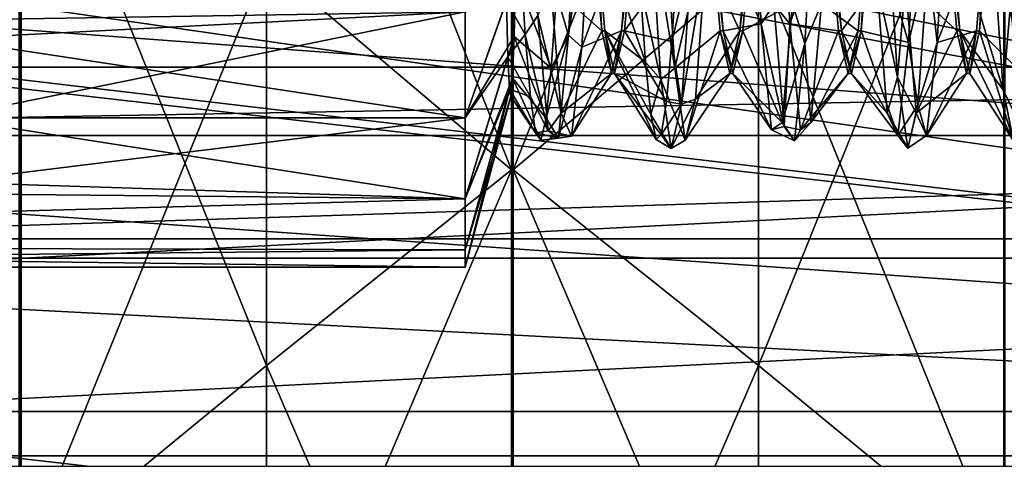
# Model space of a CAD drawing. Header units: millimetres. Extents: x -125 to 171, y -35 to 1363.
# Tile 237 of 656: x 138.39 to 148.79, y -7.43 to -2.78. Entities that reach past the tile are written whole.
import ezdxf

# ---------------------------------------------------------------- set-up
doc = ezdxf.new("R2010")
doc.units = ezdxf.units.MM
doc.header["$LTSCALE"] = 65.185185
for name, color, linetype in [('1009', 7, 'CONTINUOUS'), ('1010', 7, 'CONTINUOUS'), ('1011', 7, 'CONTINUOUS'), ('729', 7, 'CONTINUOUS'), ('730', 7, 'CONTINUOUS'), ('734', 7, 'CONTINUOUS'), ('736', 7, 'CONTINUOUS'), ('737', 7, 'CONTINUOUS'), ('739', 7, 'CONTINUOUS'), ('740', 7, 'CONTINUOUS'), ('752', 7, 'CONTINUOUS'), ('753', 7, 'CONTINUOUS'), ('769', 7, 'CONTINUOUS'), ('773', 7, 'CONTINUOUS'), ('774', 7, 'CONTINUOUS'), ('775', 7, 'CONTINUOUS'), ('776', 7, 'CONTINUOUS'), ('777', 7, 'CONTINUOUS'), ('778', 7, 'CONTINUOUS'), ('830', 7, 'CONTINUOUS'), ('831', 7, 'CONTINUOUS'), ('837', 7, 'CONTINUOUS'), ('838', 7, 'CONTINUOUS'), ('910', 7, 'CONTINUOUS'), ('917', 7, 'CONTINUOUS'), ('926', 7, 'CONTINUOUS'), ('933', 7, 'CONTINUOUS')]:
    doc.layers.add(name, color=color, linetype=linetype)

msp = doc.modelspace()

# ---------------------------------------------------------------- linework, layer by layer
at = {"layer": '1009', "linetype": 'CONTINUOUS'}
for points in [[(145.792, -2.901, 1.675), (145.688, -1.675, 2.901), (145.825, -2.901, 1.675), (145.792, -2.901, 1.675)], [(145.688, -1.675, 2.901), (145.721, -1.675, 2.901), (145.825, -2.901, 1.675), (145.688, -1.675, 2.901)], [(146.104, -1.675, -2.901), (146, -2.901, -1.675), (146.137, -1.675, -2.901), (146.104, -1.675, -2.901)], [(146, -2.901, -1.675), (146.033, -2.901, -1.675), (146.137, -1.675, -2.901), (146, -2.901, -1.675)], [(145.896, -3.35, 0), (145.792, -2.901, 1.675), (145.929, -3.35, 0), (145.896, -3.35, 0)], [(145.792, -2.901, 1.675), (145.825, -2.901, 1.675), (145.929, -3.35, 0), (145.792, -2.901, 1.675)], [(146, -2.901, -1.675), (145.896, -3.35, 0), (146.033, -2.901, -1.675), (146, -2.901, -1.675)], [(145.896, -3.35, 0), (145.929, -3.35, 0), (146.033, -2.901, -1.675), (145.896, -3.35, 0)]]:
    msp.add_3dface(points, dxfattribs=at)
at = {"layer": '1010', "linetype": 'CONTINUOUS'}
for points in [[(146.971, -1.675, 2.901), (147.075, -2.901, 1.675), (146.938, -1.675, 2.901), (146.971, -1.675, 2.901)], [(147.075, -2.901, 1.675), (147.042, -2.901, 1.675), (146.938, -1.675, 2.901), (147.075, -2.901, 1.675)], [(147.283, -2.901, -1.675), (147.354, -1.675, -2.901), (147.25, -2.901, -1.675), (147.283, -2.901, -1.675)], [(147.283, -2.901, -1.675), (147.387, -1.675, -2.901), (147.354, -1.675, -2.901), (147.283, -2.901, -1.675)], [(147.075, -2.901, 1.675), (147.179, -3.35, 0), (147.042, -2.901, 1.675), (147.075, -2.901, 1.675)], [(147.179, -3.35, 0), (147.146, -3.35, 0), (147.042, -2.901, 1.675), (147.179, -3.35, 0)], [(147.179, -3.35, 0), (147.283, -2.901, -1.675), (147.146, -3.35, 0), (147.179, -3.35, 0)], [(147.283, -2.901, -1.675), (147.25, -2.901, -1.675), (147.146, -3.35, 0), (147.283, -2.901, -1.675)]]:
    msp.add_3dface(points, dxfattribs=at)
at = {"layer": '1011', "linetype": 'CONTINUOUS'}
for points in [[(148.221, -1.675, 2.901), (148.325, -2.901, 1.675), (148.188, -1.675, 2.901), (148.221, -1.675, 2.901)], [(148.325, -2.901, 1.675), (148.292, -2.901, 1.675), (148.188, -1.675, 2.901), (148.325, -2.901, 1.675)], [(148.533, -2.901, -1.675), (148.604, -1.675, -2.901), (148.5, -2.901, -1.675), (148.533, -2.901, -1.675)], [(148.533, -2.901, -1.675), (148.637, -1.675, -2.901), (148.604, -1.675, -2.901), (148.533, -2.901, -1.675)], [(148.325, -2.901, 1.675), (148.396, -3.35, 0), (148.292, -2.901, 1.675), (148.325, -2.901, 1.675)], [(148.325, -2.901, 1.675), (148.429, -3.35, 0), (148.396, -3.35, 0), (148.325, -2.901, 1.675)], [(148.429, -3.35, 0), (148.5, -2.901, -1.675), (148.396, -3.35, 0), (148.429, -3.35, 0)], [(148.429, -3.35, 0), (148.533, -2.901, -1.675), (148.5, -2.901, -1.675), (148.429, -3.35, 0)]]:
    msp.add_3dface(points, dxfattribs=at)
at = {"layer": '729', "linetype": 'CONTINUOUS'}
for points in [[(168.1, 0, 20.25), (168.1, -6.926, 19.029), (134.2, 0, 20.25), (168.1, 0, 20.25)], [(134.2, 0, 20.25), (168.1, -6.926, 19.029), (134.256, -0.5, 20.244), (134.2, 0, 20.25)], [(134.256, -0.5, 20.244), (168.1, -6.926, 19.029), (133.509, -1.923, 20.158), (134.256, -0.5, 20.244)], [(133.509, -1.923, 20.158), (168.1, -6.926, 19.029), (132.1, -2.671, 20.073), (133.509, -1.923, 20.158)], [(168.1, -6.926, 19.029), (119.6, -3.516, 19.942), (131.1, -2.671, 20.073), (168.1, -6.926, 19.029)], [(168.1, -6.926, 19.029), (131.1, -2.671, 20.073), (132.1, -2.671, 20.073), (168.1, -6.926, 19.029)], [(119.6, -3.516, 19.942), (168.1, -6.926, 19.029), (119.6, -6.926, 19.029), (119.6, -3.516, 19.942)], [(168.1, -6.926, 19.029), (168.1, -13.016, 15.512), (119.6, -10.125, 17.537), (168.1, -6.926, 19.029)], [(119.6, -6.926, 19.029), (168.1, -6.926, 19.029), (119.6, -10.125, 17.537), (119.6, -6.926, 19.029)]]:
    msp.add_3dface(points, dxfattribs=at)
at = {"layer": '730', "linetype": 'CONTINUOUS'}
for points in [[(168.1, -3.282, 9.71), (168.1, 0, 10.25), (127.6, -3.282, 9.71), (168.1, -3.282, 9.71)], [(127.6, -3.282, 9.71), (168.1, 0, 10.25), (131.6, -2.532, 9.932), (127.6, -3.282, 9.71)]]:
    msp.add_3dface(points, dxfattribs=at)
at = {"layer": '734', "linetype": 'CONTINUOUS'}
for points in [[(168.1, 3.784, -19.893), (126.043, 0, -20.25), (168.1, -3.784, -19.893), (168.1, 3.784, -19.893)], [(126.043, 0, -20.25), (125.625, -5.959, -19.353), (168.1, -3.784, -19.893), (126.043, 0, -20.25)], [(168.1, -3.784, -19.893), (125.625, -5.959, -19.353), (168.1, -10.823, -17.115), (168.1, -3.784, -19.893)], [(125.625, -5.959, -19.353), (124.372, -11.499, -16.668), (168.1, -10.823, -17.115), (125.625, -5.959, -19.353)]]:
    msp.add_3dface(points, dxfattribs=at)
at = {"layer": '736', "linetype": 'CONTINUOUS'}
for points in [[(125.1, -1.048, -5.297), (125.1, -2.985, -4.5), (143.1, -1.398, -5.216), (125.1, -1.048, -5.297)], [(143.1, -1.398, -5.216), (125.1, -2.985, -4.5), (143.1, -2.7, -4.677), (143.1, -1.398, -5.216)], [(125.1, -2.985, -4.5), (137.6, -2.985, -4.5), (143.1, -2.7, -4.677), (125.1, -2.985, -4.5)], [(137.6, -2.985, -4.5), (137.6, -3.818, -3.818), (143.1, -2.7, -4.677), (137.6, -2.985, -4.5)], [(143.1, -2.7, -4.677), (137.6, -3.818, -3.818), (143.1, -3.818, -3.818), (143.1, -2.7, -4.677)], [(137.6, -3.818, -3.818), (137.6, -4.5, -2.985), (143.1, -3.818, -3.818), (137.6, -3.818, -3.818)], [(143.1, -3.818, -3.818), (137.6, -4.5, -2.985), (143.1, -4.677, -2.7), (143.1, -3.818, -3.818)], [(137.6, -4.5, -2.985), (125.1, -5.17, -1.559), (143.1, -4.677, -2.7), (137.6, -4.5, -2.985)], [(143.1, -4.677, -2.7), (125.1, -5.17, -1.559), (143.1, -5.216, -1.398), (143.1, -4.677, -2.7)], [(125.1, -5.17, -1.559), (125.1, -5.4), (143.1, -5.216, -1.398), (125.1, -5.17, -1.559)], [(143.1, -5.216, -1.398), (125.1, -5.4), (143.1, -5.4), (143.1, -5.216, -1.398)]]:
    msp.add_3dface(points, dxfattribs=at)
at = {"layer": '737', "linetype": 'CONTINUOUS'}
for points in [[(143.1, -2.7, -4.677), (143.1, -3.818, -3.818), (143.633, -2.306, -2.513), (143.1, -2.7, -4.677)], [(143.633, -2.306, -2.513), (143.1, -3.818, -3.818), (143.617, -2.958, -1.818), (143.633, -2.306, -2.513)], [(143.1, -3.818, -3.818), (143.1, -4.677, -2.7), (143.617, -2.958, -1.818), (143.1, -3.818, -3.818)], [(143.617, -2.958, -1.818), (143.1, -4.677, -2.7), (143.6, -3.4, -0.959), (143.617, -2.958, -1.818)], [(143.1, -4.677, -2.7), (143.1, -5.216, -1.398), (143.6, -3.4, -0.959), (143.1, -4.677, -2.7)], [(143.1, -5.216, -1.398), (143.1, -5.4), (143.6, -3.4, -0.959), (143.1, -5.216, -1.398)], [(143.6, -3.4, -0.959), (143.1, -5.4), (143.584, -3.593), (143.6, -3.4, -0.959)]]:
    msp.add_3dface(points, dxfattribs=at)
at = {"layer": '739', "linetype": 'CONTINUOUS'}
for points in [[(143.1, -2.7, 4.677), (137.6, -2.985, 4.5), (131.28, -2.427, 4.824), (143.1, -2.7, 4.677)], [(143.1, -3.818, 3.818), (137.6, -2.985, 4.5), (143.1, -2.7, 4.677), (143.1, -3.818, 3.818)], [(137.6, -3.818, 3.818), (137.6, -2.985, 4.5), (143.1, -3.818, 3.818), (137.6, -3.818, 3.818)], [(137.6, -4.5, 2.985), (137.6, -3.818, 3.818), (143.1, -4.677, 2.7), (137.6, -4.5, 2.985)], [(143.1, -4.677, 2.7), (137.6, -3.818, 3.818), (143.1, -3.818, 3.818), (143.1, -4.677, 2.7)], [(125.1, -5.17, 1.559), (125.1, -4.5, 2.985), (143.1, -4.677, 2.7), (125.1, -5.17, 1.559)], [(125.1, -4.5, 2.985), (137.6, -4.5, 2.985), (143.1, -4.677, 2.7), (125.1, -4.5, 2.985)], [(143.1, -5.216, 1.398), (125.1, -5.17, 1.559), (143.1, -4.677, 2.7), (143.1, -5.216, 1.398)], [(143.1, -5.4), (125.1, -5.4), (125.1, -5.17, 1.559), (143.1, -5.4)], [(143.1, -5.4), (125.1, -5.17, 1.559), (143.1, -5.216, 1.398), (143.1, -5.4)]]:
    msp.add_3dface(points, dxfattribs=at)
at = {"layer": '740', "linetype": 'CONTINUOUS'}
for points in [[(143.1, -3.818, 3.818), (143.1, -2.7, 4.677), (143.536, -2.587, 2.746), (143.1, -3.818, 3.818)], [(143.552, -3.176, 1.924), (143.1, -3.818, 3.818), (143.536, -2.587, 2.746), (143.552, -3.176, 1.924)], [(143.1, -4.677, 2.7), (143.1, -3.818, 3.818), (143.552, -3.176, 1.924), (143.1, -4.677, 2.7)], [(143.568, -3.518, 0.984), (143.1, -4.677, 2.7), (143.552, -3.176, 1.924), (143.568, -3.518, 0.984)], [(143.584, -3.593), (143.1, -5.216, 1.398), (143.568, -3.518, 0.984), (143.584, -3.593)], [(143.1, -5.216, 1.398), (143.1, -4.677, 2.7), (143.568, -3.518, 0.984), (143.1, -5.216, 1.398)], [(143.584, -3.593), (143.1, -5.4), (143.1, -5.216, 1.398), (143.584, -3.593)]]:
    msp.add_3dface(points, dxfattribs=at)
at = {"layer": '752', "linetype": 'CONTINUOUS'}
for points in [[(168.1, -3.282, 9.71), (127.6, -3.282, 9.71), (127.6, -4.006, 7.844), (168.1, -3.282, 9.71)], [(168.1, -4.006, 7.844), (168.1, -3.282, 9.71), (127.6, -4.006, 7.844), (168.1, -4.006, 7.844)], [(168.1, -5.303, 6.32), (168.1, -4.006, 7.844), (127.6, -5.303, 6.32), (168.1, -5.303, 6.32)], [(127.6, -5.303, 6.32), (168.1, -4.006, 7.844), (127.6, -4.006, 7.844), (127.6, -5.303, 6.32)]]:
    msp.add_3dface(points, dxfattribs=at)
at = {"layer": '753', "linetype": 'CONTINUOUS'}
for points in [[(124.1, -5.1, -6.485), (124.1, -1.817, -8.047), (168.1, -5.1, -6.485), (124.1, -5.1, -6.485)], [(124.1, -1.817, -8.047), (168.1, -1.818, -8.047), (168.1, -5.1, -6.485), (124.1, -1.817, -8.047)], [(124.1, -7.392, -3.663), (124.1, -5.1, -6.485), (168.1, -7.392, -3.664), (124.1, -7.392, -3.663)], [(124.1, -5.1, -6.485), (168.1, -5.1, -6.485), (168.1, -7.392, -3.664), (124.1, -5.1, -6.485)], [(124.1, -7.504, 3.427), (168.1, -7.504, 3.427), (168.1, -5.303, 6.32), (124.1, -7.504, 3.427)], [(124.1, -7.504, 3.427), (168.1, -5.303, 6.32), (127.6, -5.303, 6.32), (124.1, -7.504, 3.427)], [(124.1, -8.249, -0.131), (124.1, -7.392, -3.663), (168.1, -8.249, -0.131), (124.1, -8.249, -0.131)], [(124.1, -7.392, -3.663), (168.1, -7.392, -3.664), (168.1, -8.249, -0.131), (124.1, -7.392, -3.663)]]:
    msp.add_3dface(points, dxfattribs=at)
at = {"layer": '769', "linetype": 'CONTINUOUS'}
for points in [[(144.542, -2.901, 1.675), (144.438, -1.675, 2.901), (144.471, -1.675, 2.901), (144.542, -2.901, 1.675)], [(144.575, -2.901, 1.675), (144.542, -2.901, 1.675), (144.471, -1.675, 2.901), (144.575, -2.901, 1.675)], [(144.854, -1.675, -2.901), (144.75, -2.901, -1.675), (144.887, -1.675, -2.901), (144.854, -1.675, -2.901)], [(144.887, -1.675, -2.901), (144.75, -2.901, -1.675), (144.783, -2.901, -1.675), (144.887, -1.675, -2.901)], [(144.646, -3.35, 0), (144.542, -2.901, 1.675), (144.575, -2.901, 1.675), (144.646, -3.35, 0)], [(144.679, -3.35, 0), (144.646, -3.35, 0), (144.575, -2.901, 1.675), (144.679, -3.35, 0)], [(144.75, -2.901, -1.675), (144.646, -3.35, 0), (144.679, -3.35, 0), (144.75, -2.901, -1.675)], [(144.783, -2.901, -1.675), (144.75, -2.901, -1.675), (144.679, -3.35, 0), (144.783, -2.901, -1.675)]]:
    msp.add_3dface(points, dxfattribs=at)
at = {"layer": '773', "linetype": 'CONTINUOUS'}
for points in [[(144.193, -2.945, -2.924), (144.301, -1.007, -4.026), (144.066, -2.514, -3.196), (144.193, -2.945, -2.924)], [(144.301, -1.007, -4.026), (144.193, -2.945, -2.924), (144.441, -1.231, -3.876), (144.301, -1.007, -4.026)], [(144.441, -1.231, -3.876), (144.193, -2.945, -2.924), (144.331, -3.073, -2.663), (144.441, -1.231, -3.876)], [(145.315, -3.295, 2.383), (145.059, -1.698, 3.787), (145.205, -1.567, 3.753), (145.315, -3.295, 2.383)], [(145.059, -1.698, 3.787), (145.167, -3.413, 2.361), (144.95, -2.428, 3.263), (145.059, -1.698, 3.787)], [(145.167, -3.413, 2.361), (145.059, -1.698, 3.787), (145.315, -3.295, 2.383), (145.167, -3.413, 2.361)], [(143.678, -2.053, 3.51), (143.868, -2.738, 3.119), (143.734, -2.938, 2.812), (143.678, -2.053, 3.51)], [(145.282, -3.012, -2.733), (145.492, -2.148, -3.551), (145.338, -2.146, -3.454), (145.282, -3.012, -2.733)], [(145.384, -3.676, -1.927), (145.492, -2.148, -3.551), (145.282, -3.012, -2.733), (145.384, -3.676, -1.927)], [(145.492, -2.148, -3.551), (145.384, -3.676, -1.927), (145.643, -2.123, -3.469), (145.492, -2.148, -3.551)], [(145.643, -2.123, -3.469), (145.384, -3.676, -1.927), (145.533, -3.621, -1.85), (145.643, -2.123, -3.469)], [(144.113, -3.77, 1.525), (143.868, -2.738, 3.119), (144.004, -2.419, 3.269), (144.113, -3.77, 1.525)], [(144.95, -2.428, 3.263), (145.167, -3.413, 2.361), (145.006, -3.23, 2.471), (144.95, -2.428, 3.263)], [(144.01, -3.295, -2.384), (144.193, -2.945, -2.924), (144.066, -2.514, -3.196), (144.01, -3.295, -2.384)], [(143.868, -2.738, 3.119), (143.977, -3.957, 1.252), (143.734, -2.938, 2.812), (143.868, -2.738, 3.119)], [(143.977, -3.957, 1.252), (143.868, -2.738, 3.119), (144.113, -3.77, 1.525), (143.977, -3.957, 1.252)], [(143.734, -2.938, 2.812), (143.977, -3.957, 1.252), (143.789, -3.597, 1.898), (143.734, -2.938, 2.812)], [(144.085, -4.033, -0.977), (144.193, -2.945, -2.924), (143.955, -3.822, -1.388), (144.085, -4.033, -0.977)], [(143.955, -3.822, -1.388), (144.193, -2.945, -2.924), (144.01, -3.295, -2.384), (143.955, -3.822, -1.388)], [(144.193, -2.945, -2.924), (144.085, -4.033, -0.977), (144.331, -3.073, -2.663), (144.193, -2.945, -2.924)], [(145.227, -3.646, -1.801), (145.384, -3.676, -1.927), (145.282, -3.012, -2.733), (145.227, -3.646, -1.801)], [(144.331, -3.073, -2.663), (144.085, -4.033, -0.977), (144.222, -4.012, -0.667), (144.331, -3.073, -2.663)], [(145.006, -3.23, 2.471), (145.167, -3.413, 2.361), (145.061, -3.784, 1.49), (145.006, -3.23, 2.471)], [(145.424, -4.055, 0.312), (145.167, -3.413, 2.361), (145.315, -3.295, 2.383), (145.424, -4.055, 0.312)], [(145.167, -3.413, 2.361), (145.275, -4.142, 0.254), (145.061, -3.784, 1.49), (145.167, -3.413, 2.361)], [(145.275, -4.142, 0.254), (145.167, -3.413, 2.361), (145.424, -4.055, 0.312), (145.275, -4.142, 0.254)], [(143.789, -3.597, 1.898), (143.977, -3.957, 1.252), (143.844, -3.979, 0.838), (143.789, -3.597, 1.898)], [(145.384, -3.676, -1.927), (145.275, -4.142, 0.254), (145.533, -3.621, -1.85), (145.384, -3.676, -1.927)], [(145.533, -3.621, -1.85), (145.275, -4.142, 0.254), (145.424, -4.055, 0.312), (145.533, -3.621, -1.85)], [(145.172, -4, -0.732), (145.384, -3.676, -1.927), (145.227, -3.646, -1.801), (145.172, -4, -0.732)], [(145.275, -4.142, 0.254), (145.384, -3.676, -1.927), (145.172, -4, -0.732), (145.275, -4.142, 0.254)], [(143.9, -4.057, -0.286), (144.085, -4.033, -0.977), (143.955, -3.822, -1.388), (143.9, -4.057, -0.286)], [(144.222, -4.012, -0.667), (143.977, -3.957, 1.252), (144.113, -3.77, 1.525), (144.222, -4.012, -0.667)], [(145.061, -3.784, 1.49), (145.275, -4.142, 0.254), (145.116, -4.048, 0.394), (145.061, -3.784, 1.49)], [(143.977, -3.957, 1.252), (144.085, -4.033, -0.977), (143.844, -3.979, 0.838), (143.977, -3.957, 1.252)], [(143.844, -3.979, 0.838), (144.085, -4.033, -0.977), (143.9, -4.057, -0.286), (143.844, -3.979, 0.838)], [(144.085, -4.033, -0.977), (143.977, -3.957, 1.252), (144.222, -4.012, -0.667), (144.085, -4.033, -0.977)], [(145.116, -4.048, 0.394), (145.275, -4.142, 0.254), (145.172, -4, -0.732), (145.116, -4.048, 0.394)]]:
    msp.add_3dface(points, dxfattribs=at)
at = {"layer": '774', "linetype": 'CONTINUOUS'}
for points in [[(144.575, -2.901, 1.675), (144.471, -1.675, 2.901), (145.006, -3.23, 2.471), (144.575, -2.901, 1.675)], [(144.471, -1.675, 2.901), (144.95, -2.428, 3.263), (145.006, -3.23, 2.471), (144.471, -1.675, 2.901)], [(144.887, -1.675, -2.901), (144.783, -2.901, -1.675), (145.338, -2.146, -3.454), (144.887, -1.675, -2.901)], [(143.536, -2.587, 2.746), (143.678, -2.053, 3.51), (143.734, -2.938, 2.812), (143.536, -2.587, 2.746)], [(144.783, -2.901, -1.675), (145.282, -3.012, -2.733), (145.338, -2.146, -3.454), (144.783, -2.901, -1.675)], [(143.633, -2.306, -2.513), (143.617, -2.958, -1.818), (144.01, -3.295, -2.384), (143.633, -2.306, -2.513)], [(143.633, -2.306, -2.513), (144.01, -3.295, -2.384), (144.066, -2.514, -3.196), (143.633, -2.306, -2.513)], [(143.552, -3.176, 1.924), (143.536, -2.587, 2.746), (143.734, -2.938, 2.812), (143.552, -3.176, 1.924)], [(144.679, -3.35, 0), (144.575, -2.901, 1.675), (145.116, -4.048, 0.394), (144.679, -3.35, 0)], [(144.575, -2.901, 1.675), (145.006, -3.23, 2.471), (145.061, -3.784, 1.49), (144.575, -2.901, 1.675)], [(144.575, -2.901, 1.675), (145.061, -3.784, 1.49), (145.116, -4.048, 0.394), (144.575, -2.901, 1.675)], [(144.783, -2.901, -1.675), (144.679, -3.35, 0), (145.227, -3.646, -1.801), (144.783, -2.901, -1.675)], [(144.783, -2.901, -1.675), (145.227, -3.646, -1.801), (145.282, -3.012, -2.733), (144.783, -2.901, -1.675)], [(143.552, -3.176, 1.924), (143.734, -2.938, 2.812), (143.789, -3.597, 1.898), (143.552, -3.176, 1.924)], [(143.617, -2.958, -1.818), (143.6, -3.4, -0.959), (143.955, -3.822, -1.388), (143.617, -2.958, -1.818)], [(143.617, -2.958, -1.818), (143.955, -3.822, -1.388), (144.01, -3.295, -2.384), (143.617, -2.958, -1.818)], [(143.568, -3.518, 0.984), (143.552, -3.176, 1.924), (143.789, -3.597, 1.898), (143.568, -3.518, 0.984)], [(143.6, -3.4, -0.959), (143.584, -3.593), (143.9, -4.057, -0.286), (143.6, -3.4, -0.959)], [(143.6, -3.4, -0.959), (143.9, -4.057, -0.286), (143.955, -3.822, -1.388), (143.6, -3.4, -0.959)], [(144.679, -3.35, 0), (145.116, -4.048, 0.394), (145.172, -4, -0.732), (144.679, -3.35, 0)], [(144.679, -3.35, 0), (145.172, -4, -0.732), (145.227, -3.646, -1.801), (144.679, -3.35, 0)], [(143.584, -3.593), (143.568, -3.518, 0.984), (143.844, -3.979, 0.838), (143.584, -3.593)], [(143.568, -3.518, 0.984), (143.789, -3.597, 1.898), (143.844, -3.979, 0.838), (143.568, -3.518, 0.984)], [(143.584, -3.593), (143.844, -3.979, 0.838), (143.9, -4.057, -0.286), (143.584, -3.593)]]:
    msp.add_3dface(points, dxfattribs=at)
at = {"layer": '775', "linetype": 'CONTINUOUS'}
for points in [[(144.854, -1.675, -2.901), (144.441, -1.231, -3.876), (144.331, -3.073, -2.663), (144.854, -1.675, -2.901)], [(145.315, -3.295, 2.383), (145.205, -1.567, 3.753), (145.688, -1.675, 2.901), (145.315, -3.295, 2.383)], [(144.438, -1.675, 2.901), (144.542, -2.901, 1.675), (144.004, -2.419, 3.269), (144.438, -1.675, 2.901)], [(144.75, -2.901, -1.675), (144.854, -1.675, -2.901), (144.331, -3.073, -2.663), (144.75, -2.901, -1.675)], [(145.792, -2.901, 1.675), (145.315, -3.295, 2.383), (145.688, -1.675, 2.901), (145.792, -2.901, 1.675)], [(146.104, -1.675, -2.901), (145.643, -2.123, -3.469), (146, -2.901, -1.675), (146.104, -1.675, -2.901)], [(145.643, -2.123, -3.469), (145.533, -3.621, -1.85), (146, -2.901, -1.675), (145.643, -2.123, -3.469)], [(144.542, -2.901, 1.675), (144.113, -3.77, 1.525), (144.004, -2.419, 3.269), (144.542, -2.901, 1.675)], [(144.542, -2.901, 1.675), (144.646, -3.35, 0), (144.113, -3.77, 1.525), (144.542, -2.901, 1.675)], [(144.646, -3.35, 0), (144.75, -2.901, -1.675), (144.222, -4.012, -0.667), (144.646, -3.35, 0)], [(144.75, -2.901, -1.675), (144.331, -3.073, -2.663), (144.222, -4.012, -0.667), (144.75, -2.901, -1.675)], [(145.424, -4.055, 0.312), (145.315, -3.295, 2.383), (145.792, -2.901, 1.675), (145.424, -4.055, 0.312)], [(145.896, -3.35, 0), (145.424, -4.055, 0.312), (145.792, -2.901, 1.675), (145.896, -3.35, 0)], [(146, -2.901, -1.675), (145.533, -3.621, -1.85), (145.896, -3.35, 0), (146, -2.901, -1.675)], [(144.646, -3.35, 0), (144.222, -4.012, -0.667), (144.113, -3.77, 1.525), (144.646, -3.35, 0)], [(145.533, -3.621, -1.85), (145.424, -4.055, 0.312), (145.896, -3.35, 0), (145.533, -3.621, -1.85)]]:
    msp.add_3dface(points, dxfattribs=at)
at = {"layer": '776', "linetype": 'CONTINUOUS'}
for points in [[(146.115, -0.846, 3.978), (146.361, -2.619, 3.219), (146.226, -2.825, 2.925), (146.115, -0.846, 3.978)], [(146.53, -2.825, 2.925), (146.361, -2.619, 3.219), (146.418, -0.846, 3.978), (146.53, -2.825, 2.925)], [(146.687, -3.033, -2.833), (146.796, -1.12, -3.996), (146.559, -2.614, -3.115), (146.687, -3.033, -2.833)], [(146.796, -1.12, -3.996), (146.687, -3.033, -2.833), (146.863, -2.614, -3.115), (146.796, -1.12, -3.996)], [(147.782, -3.022, -2.721), (147.991, -2.156, -3.546), (147.893, -1.121, -3.909), (147.782, -3.022, -2.721)], [(148.196, -1.121, -3.909), (147.991, -2.156, -3.546), (148.085, -3.022, -2.721), (148.196, -1.121, -3.909)], [(147.557, -1.653, 3.806), (147.665, -3.39, 2.393), (147.448, -2.39, 3.29), (147.557, -1.653, 3.806)], [(147.665, -3.39, 2.393), (147.557, -1.653, 3.806), (147.752, -2.39, 3.29), (147.665, -3.39, 2.393)], [(148.67, -1.909, 3.591), (148.861, -2.619, 3.219), (148.782, -3.522, 2.033), (148.67, -1.909, 3.591)], [(147.883, -3.685, -1.909), (147.991, -2.156, -3.546), (147.782, -3.022, -2.721), (147.883, -3.685, -1.909)], [(147.991, -2.156, -3.546), (147.883, -3.685, -1.909), (148.085, -3.022, -2.721), (147.991, -2.156, -3.546)], [(147.448, -2.39, 3.29), (147.665, -3.39, 2.393), (147.559, -3.771, 1.523), (147.448, -2.39, 3.29)], [(147.863, -3.771, 1.523), (147.665, -3.39, 2.393), (147.752, -2.39, 3.29), (147.863, -3.771, 1.523)], [(146.361, -2.619, 3.219), (146.47, -3.91, 1.39), (146.226, -2.825, 2.925), (146.361, -2.619, 3.219)], [(146.47, -3.91, 1.39), (146.361, -2.619, 3.219), (146.53, -2.825, 2.925), (146.47, -3.91, 1.39)], [(146.448, -3.868, -1.257), (146.687, -3.033, -2.833), (146.559, -2.614, -3.115), (146.448, -3.868, -1.257)], [(146.863, -2.614, -3.115), (146.687, -3.033, -2.833), (146.752, -3.868, -1.257), (146.863, -2.614, -3.115)], [(148.861, -2.619, 3.219), (148.97, -3.91, 1.39), (148.782, -3.522, 2.033), (148.861, -2.619, 3.219)], [(146.226, -2.825, 2.925), (146.47, -3.91, 1.39), (146.337, -3.946, 0.984), (146.226, -2.825, 2.925)], [(146.641, -3.946, 0.984), (146.47, -3.91, 1.39), (146.53, -2.825, 2.925), (146.641, -3.946, 0.984)], [(146.578, -4.063, -0.844), (146.687, -3.033, -2.833), (146.448, -3.868, -1.257), (146.578, -4.063, -0.844)], [(146.687, -3.033, -2.833), (146.578, -4.063, -0.844), (146.752, -3.868, -1.257), (146.687, -3.033, -2.833)], [(147.67, -4.005, -0.706), (147.883, -3.685, -1.909), (147.782, -3.022, -2.721), (147.67, -4.005, -0.706)], [(148.085, -3.022, -2.721), (147.883, -3.685, -1.909), (147.974, -4.005, -0.706), (148.085, -3.022, -2.721)], [(147.665, -3.39, 2.393), (147.774, -4.14, 0.283), (147.559, -3.771, 1.523), (147.665, -3.39, 2.393)], [(147.774, -4.14, 0.283), (147.665, -3.39, 2.393), (147.863, -3.771, 1.523), (147.774, -4.14, 0.283)], [(148.782, -3.522, 2.033), (148.97, -3.91, 1.39), (148.893, -4.064, -0.142), (148.782, -3.522, 2.033)], [(147.774, -4.14, 0.283), (147.883, -3.685, -1.909), (147.67, -4.005, -0.706), (147.774, -4.14, 0.283)], [(147.883, -3.685, -1.909), (147.774, -4.14, 0.283), (147.974, -4.005, -0.706), (147.883, -3.685, -1.909)], [(147.559, -3.771, 1.523), (147.774, -4.14, 0.283), (147.67, -4.005, -0.706), (147.559, -3.771, 1.523)], [(147.974, -4.005, -0.706), (147.774, -4.14, 0.283), (147.863, -3.771, 1.523), (147.974, -4.005, -0.706)], [(146.337, -3.946, 0.984), (146.578, -4.063, -0.844), (146.448, -3.868, -1.257), (146.337, -3.946, 0.984)], [(146.47, -3.91, 1.39), (146.578, -4.063, -0.844), (146.337, -3.946, 0.984), (146.47, -3.91, 1.39)], [(146.578, -4.063, -0.844), (146.47, -3.91, 1.39), (146.641, -3.946, 0.984), (146.578, -4.063, -0.844)], [(146.752, -3.868, -1.257), (146.578, -4.063, -0.844), (146.641, -3.946, 0.984), (146.752, -3.868, -1.257)]]:
    msp.add_3dface(points, dxfattribs=at)
at = {"layer": '777', "linetype": 'CONTINUOUS'}
for points in [[(146.115, -0.846, 3.978), (146.226, -2.825, 2.925), (145.721, -1.675, 2.901), (146.115, -0.846, 3.978)], [(147.782, -3.022, -2.721), (147.893, -1.121, -3.909), (147.387, -1.675, -2.901), (147.782, -3.022, -2.721)], [(149.004, -3.371, -2.274), (149.115, -1.654, -3.715), (148.637, -1.675, -2.901), (149.004, -3.371, -2.274)], [(145.721, -1.675, 2.901), (146.226, -2.825, 2.925), (145.825, -2.901, 1.675), (145.721, -1.675, 2.901)], [(146.033, -2.901, -1.675), (146.559, -2.614, -3.115), (146.137, -1.675, -2.901), (146.033, -2.901, -1.675)], [(146.971, -1.675, 2.901), (147.448, -2.39, 3.29), (147.075, -2.901, 1.675), (146.971, -1.675, 2.901)], [(147.283, -2.901, -1.675), (147.782, -3.022, -2.721), (147.387, -1.675, -2.901), (147.283, -2.901, -1.675)], [(148.67, -1.909, 3.591), (148.782, -3.522, 2.033), (148.221, -1.675, 2.901), (148.67, -1.909, 3.591)], [(148.221, -1.675, 2.901), (148.782, -3.522, 2.033), (148.325, -2.901, 1.675), (148.221, -1.675, 2.901)], [(148.533, -2.901, -1.675), (149.004, -3.371, -2.274), (148.637, -1.675, -2.901), (148.533, -2.901, -1.675)], [(147.448, -2.39, 3.29), (147.559, -3.771, 1.523), (147.075, -2.901, 1.675), (147.448, -2.39, 3.29)], [(146.448, -3.868, -1.257), (146.559, -2.614, -3.115), (146.033, -2.901, -1.675), (146.448, -3.868, -1.257)], [(146.226, -2.825, 2.925), (146.337, -3.946, 0.984), (145.825, -2.901, 1.675), (146.226, -2.825, 2.925)], [(145.825, -2.901, 1.675), (146.337, -3.946, 0.984), (145.929, -3.35, 0), (145.825, -2.901, 1.675)], [(145.929, -3.35, 0), (146.448, -3.868, -1.257), (146.033, -2.901, -1.675), (145.929, -3.35, 0)], [(147.075, -2.901, 1.675), (147.559, -3.771, 1.523), (147.179, -3.35, 0), (147.075, -2.901, 1.675)], [(147.179, -3.35, 0), (147.67, -4.005, -0.706), (147.283, -2.901, -1.675), (147.179, -3.35, 0)], [(147.67, -4.005, -0.706), (147.782, -3.022, -2.721), (147.283, -2.901, -1.675), (147.67, -4.005, -0.706)], [(148.782, -3.522, 2.033), (148.893, -4.064, -0.142), (148.325, -2.901, 1.675), (148.782, -3.522, 2.033)], [(148.325, -2.901, 1.675), (148.893, -4.064, -0.142), (148.429, -3.35, 0), (148.325, -2.901, 1.675)], [(148.429, -3.35, 0), (148.893, -4.064, -0.142), (148.533, -2.901, -1.675), (148.429, -3.35, 0)], [(148.893, -4.064, -0.142), (149.004, -3.371, -2.274), (148.533, -2.901, -1.675), (148.893, -4.064, -0.142)], [(146.337, -3.946, 0.984), (146.448, -3.868, -1.257), (145.929, -3.35, 0), (146.337, -3.946, 0.984)], [(147.559, -3.771, 1.523), (147.67, -4.005, -0.706), (147.179, -3.35, 0), (147.559, -3.771, 1.523)]]:
    msp.add_3dface(points, dxfattribs=at)
at = {"layer": '778', "linetype": 'CONTINUOUS'}
for points in [[(146.53, -2.825, 2.925), (146.418, -0.846, 3.978), (146.938, -1.675, 2.901), (146.53, -2.825, 2.925)], [(148.196, -1.121, -3.909), (148.085, -3.022, -2.721), (148.604, -1.675, -2.901), (148.196, -1.121, -3.909)], [(147.042, -2.901, 1.675), (146.53, -2.825, 2.925), (146.938, -1.675, 2.901), (147.042, -2.901, 1.675)], [(147.354, -1.675, -2.901), (146.863, -2.614, -3.115), (147.25, -2.901, -1.675), (147.354, -1.675, -2.901)], [(148.292, -2.901, 1.675), (147.752, -2.39, 3.29), (148.188, -1.675, 2.901), (148.292, -2.901, 1.675)], [(148.604, -1.675, -2.901), (148.085, -3.022, -2.721), (148.5, -2.901, -1.675), (148.604, -1.675, -2.901)], [(147.863, -3.771, 1.523), (147.752, -2.39, 3.29), (148.292, -2.901, 1.675), (147.863, -3.771, 1.523)], [(146.863, -2.614, -3.115), (146.752, -3.868, -1.257), (147.25, -2.901, -1.675), (146.863, -2.614, -3.115)], [(146.641, -3.946, 0.984), (146.53, -2.825, 2.925), (147.042, -2.901, 1.675), (146.641, -3.946, 0.984)], [(147.146, -3.35, 0), (146.641, -3.946, 0.984), (147.042, -2.901, 1.675), (147.146, -3.35, 0)], [(147.25, -2.901, -1.675), (146.752, -3.868, -1.257), (147.146, -3.35, 0), (147.25, -2.901, -1.675)], [(148.396, -3.35, 0), (147.863, -3.771, 1.523), (148.292, -2.901, 1.675), (148.396, -3.35, 0)], [(148.085, -3.022, -2.721), (147.974, -4.005, -0.706), (148.5, -2.901, -1.675), (148.085, -3.022, -2.721)], [(148.5, -2.901, -1.675), (147.974, -4.005, -0.706), (148.396, -3.35, 0), (148.5, -2.901, -1.675)], [(146.752, -3.868, -1.257), (146.641, -3.946, 0.984), (147.146, -3.35, 0), (146.752, -3.868, -1.257)], [(147.974, -4.005, -0.706), (147.863, -3.771, 1.523), (148.396, -3.35, 0), (147.974, -4.005, -0.706)]]:
    msp.add_3dface(points, dxfattribs=at)
at = {"layer": '830', "linetype": 'CONTINUOUS'}
for points in [[(143.59, 4.37, 21.97), (141, 2.174, 22.077), (143.59, -4.37, 21.97), (143.59, 4.37, 21.97)], [(143.598, 4.37, 21.97), (143.59, 4.37, 21.97), (143.598, -4.37, 21.97), (143.598, 4.37, 21.97)], [(143.598, -4.37, 21.97), (143.59, 4.37, 21.97), (143.59, -4.37, 21.97), (143.598, -4.37, 21.97)], [(143.606, 4.371, 21.97), (143.598, 4.37, 21.97), (143.606, -4.369, 21.97), (143.606, 4.371, 21.97)], [(143.606, -4.369, 21.97), (143.598, 4.37, 21.97), (143.598, -4.37, 21.97), (143.606, -4.369, 21.97)], [(146.2, -2.174, 22.077), (143.606, 4.371, 21.97), (143.606, -4.369, 21.97), (146.2, -2.174, 22.077)], [(143.59, -4.37, 21.97), (141, 2.174, 22.077), (141, -2.174, 22.077), (143.59, -4.37, 21.97)]]:
    msp.add_3dface(points, dxfattribs=at)
at = {"layer": '831', "linetype": 'CONTINUOUS'}
for points in [[(143.59, -4.37, 21.97), (141, -6.44, 21.229), (143.59, -12.445, 18.625), (143.59, -4.37, 21.97)], [(143.598, -4.37, 21.97), (143.59, -4.37, 21.97), (143.598, -12.445, 18.625), (143.598, -4.37, 21.97)], [(143.598, -12.445, 18.625), (143.59, -4.37, 21.97), (143.59, -12.445, 18.625), (143.598, -12.445, 18.625)], [(143.606, -4.369, 21.97), (143.598, -4.37, 21.97), (143.606, -12.444, 18.626), (143.606, -4.369, 21.97)], [(143.606, -12.444, 18.626), (143.598, -4.37, 21.97), (143.598, -12.445, 18.625), (143.606, -12.444, 18.626)], [(146.2, -6.44, 21.229), (143.606, -4.369, 21.97), (146.2, -10.458, 19.565), (146.2, -6.44, 21.229)], [(146.2, -10.458, 19.565), (143.606, -4.369, 21.97), (143.606, -12.444, 18.626), (146.2, -10.458, 19.565)], [(141, -6.44, 21.229), (138.41, -8.572, 20.695), (141, -10.458, 19.565), (141, -6.44, 21.229)], [(143.59, -12.445, 18.625), (141, -6.44, 21.229), (141, -10.458, 19.565), (143.59, -12.445, 18.625)], [(148.79, -8.572, 20.695), (146.2, -6.44, 21.229), (146.2, -10.458, 19.565), (148.79, -8.572, 20.695)]]:
    msp.add_3dface(points, dxfattribs=at)
at = {"layer": '837', "linetype": 'CONTINUOUS'}
for points in [[(143.59, -12.445, -18.625), (141, -10.458, -19.565), (143.59, -4.37, -21.97), (143.59, -12.445, -18.625)], [(143.59, -4.37, -21.97), (141, -10.458, -19.565), (141, -6.44, -21.229), (143.59, -4.37, -21.97)], [(143.598, -12.445, -18.625), (143.59, -12.445, -18.625), (143.598, -4.37, -21.97), (143.598, -12.445, -18.625)], [(143.598, -4.37, -21.97), (143.59, -12.445, -18.625), (143.59, -4.37, -21.97), (143.598, -4.37, -21.97)], [(143.606, -4.371, -21.97), (143.598, -12.445, -18.625), (143.598, -4.37, -21.97), (143.606, -4.371, -21.97)], [(143.606, -12.446, -18.625), (143.598, -12.445, -18.625), (143.606, -4.371, -21.97), (143.606, -12.446, -18.625)], [(146.2, -6.44, -21.229), (143.606, -12.446, -18.625), (143.606, -4.371, -21.97), (146.2, -6.44, -21.229)], [(141, -10.458, -19.565), (138.41, -8.572, -20.695), (141, -6.44, -21.229), (141, -10.458, -19.565)], [(146.2, -10.458, -19.565), (143.606, -12.446, -18.625), (146.2, -6.44, -21.229), (146.2, -10.458, -19.565)], [(148.79, -8.572, -20.695), (146.2, -10.458, -19.565), (146.2, -6.44, -21.229), (148.79, -8.572, -20.695)]]:
    msp.add_3dface(points, dxfattribs=at)
at = {"layer": '838', "linetype": 'CONTINUOUS'}
for points in [[(143.59, -4.37, -21.97), (141, -2.174, -22.077), (143.59, 4.37, -21.97), (143.59, -4.37, -21.97)], [(143.598, -4.37, -21.97), (143.59, -4.37, -21.97), (143.598, 4.37, -21.97), (143.598, -4.37, -21.97)], [(143.598, 4.37, -21.97), (143.59, -4.37, -21.97), (143.59, 4.37, -21.97), (143.598, 4.37, -21.97)], [(143.606, 4.369, -21.97), (143.598, -4.37, -21.97), (143.598, 4.37, -21.97), (143.606, 4.369, -21.97)], [(143.606, -4.371, -21.97), (143.598, -4.37, -21.97), (143.606, 4.369, -21.97), (143.606, -4.371, -21.97)], [(146.2, 2.174, -22.077), (143.606, -4.371, -21.97), (143.606, 4.369, -21.97), (146.2, 2.174, -22.077)], [(146.2, -2.174, -22.077), (143.606, -4.371, -21.97), (146.2, 2.174, -22.077), (146.2, -2.174, -22.077)]]:
    msp.add_3dface(points, dxfattribs=at)
at = {"layer": '910', "linetype": 'CONTINUOUS'}
for points in [[(148.79, 0, 22.4), (146.2, -2.174, 22.077), (148.79, -8.572, 20.695), (148.79, 0, 22.4)], [(148.79, 0, 22.4), (148.79, -8.572, 20.695), (148.8, -8.572, 20.695), (148.79, 0, 22.4)], [(148.8, 0, 22.4), (148.79, 0, 22.4), (148.8, -8.572, 20.695), (148.8, 0, 22.4)], [(146.2, -2.174, 22.077), (143.606, -4.369, 21.97), (146.2, -6.44, 21.229), (146.2, -2.174, 22.077)], [(146.2, -2.174, 22.077), (146.2, -6.44, 21.229), (148.79, -8.572, 20.695), (146.2, -2.174, 22.077)]]:
    msp.add_3dface(points, dxfattribs=at)
at = {"layer": '917', "linetype": 'CONTINUOUS'}
for points in [[(148.79, -8.572, -20.695), (146.2, -6.44, -21.229), (148.79, 0, -22.4), (148.79, -8.572, -20.695)], [(146.2, -6.44, -21.229), (146.2, -2.174, -22.077), (148.79, 0, -22.4), (146.2, -6.44, -21.229)], [(148.79, -8.572, -20.695), (148.79, 0, -22.4), (148.8, 0, -22.4), (148.79, -8.572, -20.695)], [(148.8, -8.572, -20.695), (148.79, -8.572, -20.695), (148.8, 0, -22.4), (148.8, -8.572, -20.695)], [(146.2, -6.44, -21.229), (143.606, -4.371, -21.97), (146.2, -2.174, -22.077), (146.2, -6.44, -21.229)]]:
    msp.add_3dface(points, dxfattribs=at)
at = {"layer": '926', "linetype": 'CONTINUOUS'}
for points in [[(138.39, 0, 22.4), (138.39, -8.572, 20.695), (138.4, -8.572, 20.695), (138.39, 0, 22.4)], [(138.4, 0, 22.4), (138.39, 0, 22.4), (138.4, -8.572, 20.695), (138.4, 0, 22.4)], [(138.41, -8.572, 20.695), (138.41, 0, 22.4), (138.4, 0, 22.4), (138.41, -8.572, 20.695)], [(138.41, -8.572, 20.695), (138.4, 0, 22.4), (138.4, -8.572, 20.695), (138.41, -8.572, 20.695)], [(141, -2.174, 22.077), (138.41, 0, 22.4), (141, -6.44, 21.229), (141, -2.174, 22.077)], [(138.41, 0, 22.4), (138.41, -8.572, 20.695), (141, -6.44, 21.229), (138.41, 0, 22.4)], [(143.59, -4.37, 21.97), (141, -2.174, 22.077), (141, -6.44, 21.229), (143.59, -4.37, 21.97)]]:
    msp.add_3dface(points, dxfattribs=at)
at = {"layer": '933', "linetype": 'CONTINUOUS'}
for points in [[(138.39, -8.572, -20.695), (138.39, 0, -22.4), (138.4, 0, -22.4), (138.39, -8.572, -20.695)], [(138.41, 0, -22.4), (138.41, -8.572, -20.695), (138.4, -8.572, -20.695), (138.41, 0, -22.4)], [(138.41, 0, -22.4), (138.4, -8.572, -20.695), (138.4, 0, -22.4), (138.41, 0, -22.4)], [(138.41, -8.572, -20.695), (138.41, 0, -22.4), (141, -2.174, -22.077), (138.41, -8.572, -20.695)], [(138.4, -8.572, -20.695), (138.39, -8.572, -20.695), (138.4, 0, -22.4), (138.4, -8.572, -20.695)], [(141, -6.44, -21.229), (138.41, -8.572, -20.695), (141, -2.174, -22.077), (141, -6.44, -21.229)], [(143.59, -4.37, -21.97), (141, -6.44, -21.229), (141, -2.174, -22.077), (143.59, -4.37, -21.97)]]:
    msp.add_3dface(points, dxfattribs=at)

doc.saveas('drawing.dxf')
